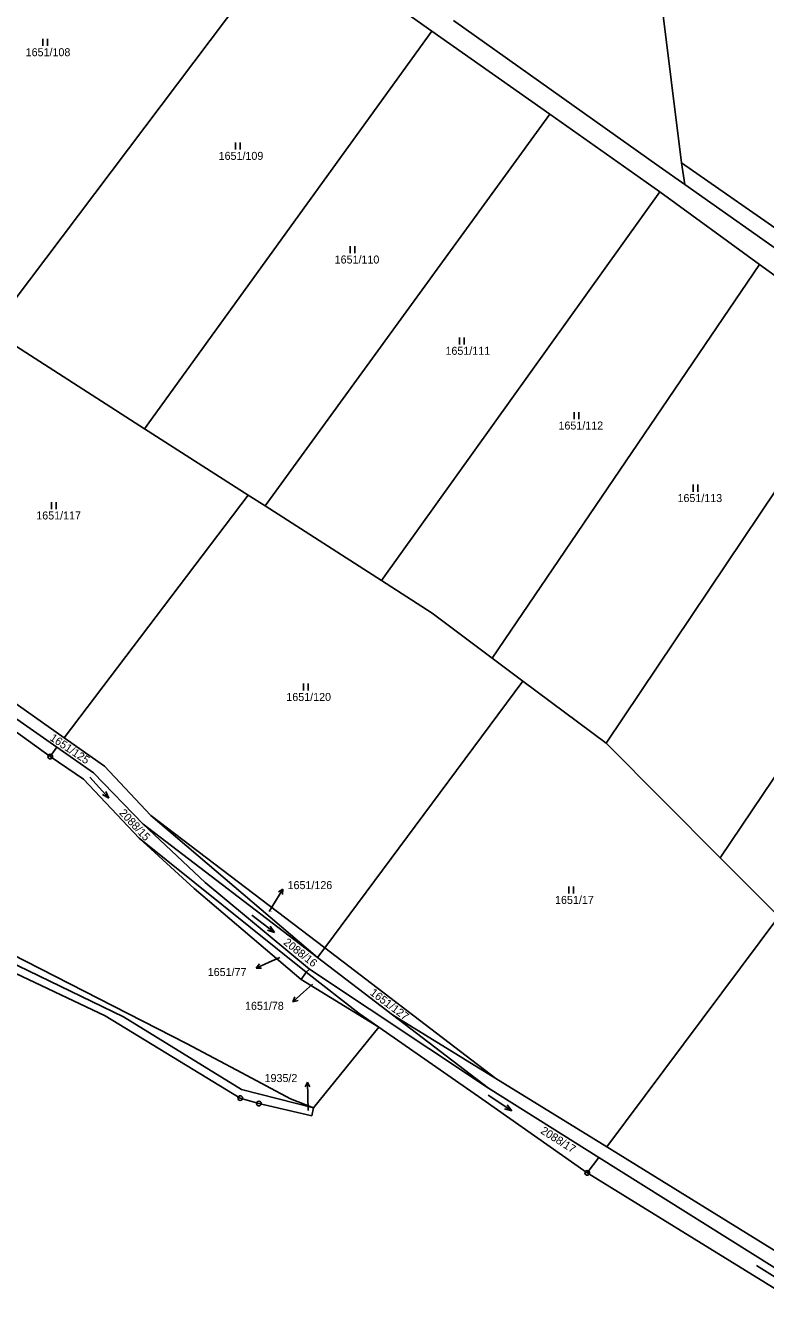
# Model space of a CAD drawing. Extents: x -795483 to -789093, y -1112258 to -1108741.
# Drawn here: x -792686.3 to -792529.4, y -1111637.2 to -1111364.2 of the extents above; entities that cross this region are included whole.
import ezdxf

# ---------------------------------------------------------------- set-up
doc = ezdxf.new("R2010")
doc.units = 0
for name, color, linetype in [('Komunikace', 7, 'Continuous'), ('Vrstva 1', 7, 'Continuous'), ('Vrstva 10', 7, 'Continuous'), ('Vrstva 14', 7, 'Continuous'), ('Vrstva 16', 7, 'Continuous'), ('Vrstva 23', 7, 'Continuous'), ('Vrstva 28', 7, 'Continuous'), ('Vrstva 4', 7, 'Continuous')]:
    doc.layers.add(name, color=color, linetype=linetype)

msp = doc.modelspace()

# ---------------------------------------------------------------- linework, layer by layer
at = {"layer": 'Komunikace'}
for p, q in [((-792634.66, -1111552.36), (-792633.3, -1111550.14)), ((-792632.36, -1111562.1), (-792634.64, -1111563.12)), ((-792625.42, -1111567.74), (-792627.36, -1111569.5)), ((-792626.37, -1111594.58), (-792626.45, -1111591.56))]:
    msp.add_line(p, q, dxfattribs=at)
at = {"layer": 'Vrstva 1'}
for p, q in [((-792559.59, -1111292.73), (-792547.15, -1111393.33)), ((-792693.59, -1111428.94), (-792629.9, -1111344.34)), ((-792600.1, -1111365.36), (-792629.9, -1111344.34)), ((-792661.06, -1111449.81), (-792600.1, -1111365.36)), ((-792575.06, -1111383.02), (-792600.1, -1111365.36)), ((-792595.54, -1111363.1), (-792551.86, -1111394.12)), ((-792635.5, -1111466.22), (-792575.06, -1111383.02)), ((-792554.63, -1111397.43), (-792575.06, -1111383.02)), ((-792546.43, -1111397.96), (-792551.86, -1111394.12)), ((-792547.15, -1111393.33), (-792546.43, -1111397.96)), ((-792506.85, -1111421.44), (-792547.15, -1111393.33)), ((-792551.75, -1111399.53), (-792554.63, -1111397.43)), ((-792500.86, -1111430.2), (-792546.43, -1111397.96)), ((-792551.75, -1111399.53), (-792610.83, -1111482.05)), ((-792530.56, -1111414.97), (-792551.75, -1111399.53)), ((-792530.56, -1111414.97), (-792587.28, -1111498.52)), ((-792506.69, -1111432.36), (-792530.56, -1111414.97)), ((-792693.59, -1111428.94), (-792661.06, -1111449.81)), ((-792506.69, -1111432.36), (-792563.09, -1111516.61)), ((-792661.06, -1111449.81), (-792639.08, -1111463.92)), ((-792639.08, -1111463.92), (-792678.13, -1111515.48)), ((-792639.08, -1111463.92), (-792635.5, -1111466.22)), ((-792635.5, -1111466.22), (-792610.83, -1111482.05)), ((-792495.59, -1111476.54), (-792538.93, -1111540.93)), ((-792610.83, -1111482.05), (-792600.05, -1111488.97)), ((-792600.05, -1111488.97), (-792587.28, -1111498.52)), ((-792711.08, -1111495.6), (-792679.73, -1111517.41)), ((-792678.13, -1111515.48), (-792701.37, -1111499.06)), ((-792587.28, -1111498.52), (-792580.77, -1111503.39)), ((-792580.77, -1111503.39), (-792622.84, -1111560.08)), ((-792580.77, -1111503.39), (-792563.09, -1111516.61)), ((-792669.61, -1111521.5), (-792678.13, -1111515.48)), ((-792681.1, -1111519.43), (-792679.73, -1111517.41)), ((-792679.73, -1111517.41), (-792671.89, -1111522.86)), ((-792563.09, -1111516.61), (-792538.93, -1111540.93)), ((-792674.02, -1111524.21), (-792681.1, -1111519.43)), ((-792671.89, -1111522.86), (-792661.39, -1111533.79)), ((-792659.73, -1111531.96), (-792669.61, -1111521.5)), ((-792662.23, -1111536.79), (-792674.02, -1111524.21)), ((-792659.73, -1111531.96), (-792624.37, -1111562.09)), ((-792622.84, -1111560.08), (-792659.73, -1111531.96)), ((-792648.22, -1111546.21), (-792661.39, -1111533.79)), ((-792661.39, -1111533.79), (-792624.37, -1111562.09)), ((-792650.58, -1111547.47), (-792662.23, -1111536.79)), ((-792626.76, -1111565.23), (-792662.23, -1111536.79)), ((-792538.93, -1111540.93), (-792526.51, -1111553.43)), ((-792627.85, -1111566.78), (-792650.58, -1111547.47)), ((-792626.11, -1111564.6), (-792648.22, -1111546.21)), ((-792709.69, -1111550.99), (-792652.17, -1111580.36)), ((-792665.52, -1111574.73), (-792709.89, -1111553.21)), ((-792526.51, -1111553.43), (-792562.99, -1111602.32)), ((-792624.37, -1111562.09), (-792622.84, -1111560.08)), ((-792586.5, -1111587.78), (-792622.84, -1111560.08)), ((-792626.11, -1111564.6), (-792626.76, -1111565.23)), ((-792626.11, -1111564.6), (-792588.08, -1111589.84)), ((-792624.37, -1111562.09), (-792608.44, -1111574.27)), ((-792627.85, -1111566.78), (-792626.76, -1111565.23)), ((-792627.85, -1111566.78), (-792611.35, -1111576.91)), ((-792615.54, -1111574), (-792626.76, -1111565.23)), ((-792640.49, -1111590.16), (-792665.52, -1111574.73)), ((-792611.35, -1111576.91), (-792615.54, -1111574)), ((-792608.44, -1111574.27), (-792586.5, -1111587.78)), ((-792608.44, -1111574.27), (-792588.08, -1111589.84)), ((-792640.47, -1111586.61), (-792652.17, -1111580.36)), ((-792630.1, -1111592.15), (-792640.47, -1111586.61)), ((-792562.99, -1111602.32), (-792586.5, -1111587.78)), ((-792640.49, -1111590.16), (-792625.2, -1111594.04)), ((-792588.08, -1111589.84), (-792564.67, -1111604.56)), ((-792625.2, -1111594.04), (-792630.1, -1111592.15)), ((-792513.86, -1111632.7), (-792562.99, -1111602.32)), ((-792564.67, -1111604.56), (-792567.14, -1111607.86)), ((-792564.67, -1111604.56), (-792516.09, -1111635.11))]:
    msp.add_line(p, q, dxfattribs=at)
msp.add_lwpolyline([(-792681.1, -1111519.43), (-792711.34, -1111497.65), (-792713.25, -1111495.39)], dxfattribs=at)
at = {"layer": 'Vrstva 10'}
msp.add_arc((-130932.1, -1036421.88), 665802.44, 186.43100278, 186.47566111, dxfattribs=at)
at = {"layer": 'Vrstva 16'}
for p, q in [((-792633.3, -1111550.14), (-792631.73, -1111547.58)), ((-792631.73, -1111547.58), (-792632.68, -1111548.17)), ((-792631.73, -1111547.58), (-792631.83, -1111548.7)), ((-792634.64, -1111563.12), (-792637.38, -1111564.34)), ((-792637.38, -1111564.34), (-792636.67, -1111563.48)), ((-792637.38, -1111564.34), (-792636.26, -1111564.39)), ((-792627.36, -1111569.5), (-792629.58, -1111571.52)), ((-792629.58, -1111571.52), (-792629.18, -1111570.47)), ((-792629.58, -1111571.52), (-792628.5, -1111571.22)), ((-792626.53, -1111588.56), (-792627, -1111589.57)), ((-792626.45, -1111591.56), (-792626.53, -1111588.56)), ((-792626.53, -1111588.56), (-792626, -1111589.55))]:
    msp.add_line(p, q, dxfattribs=at)
at = {"layer": 'Vrstva 23'}
for p, q in [((-792682.69, -1111368.51), (-792682.69, -1111367.01)), ((-792681.69, -1111367.01), (-792681.69, -1111368.51)), ((-792641.76, -1111390.52), (-792641.76, -1111389.02)), ((-792640.76, -1111389.02), (-792640.76, -1111390.52)), ((-792617.45, -1111412.53), (-792617.45, -1111411.03)), ((-792616.45, -1111411.03), (-792616.45, -1111412.53)), ((-792594.26, -1111431.92), (-792594.26, -1111430.42)), ((-792593.26, -1111430.42), (-792593.26, -1111431.92)), ((-792569.91, -1111447.79), (-792569.91, -1111446.29)), ((-792568.91, -1111446.29), (-792568.91, -1111447.79)), ((-792544.64, -1111463.19), (-792544.64, -1111461.69)), ((-792543.64, -1111461.69), (-792543.64, -1111463.19)), ((-792680.83, -1111466.89), (-792680.83, -1111465.39)), ((-792679.83, -1111465.39), (-792679.83, -1111466.89)), ((-792627.33, -1111505.43), (-792627.33, -1111503.93)), ((-792626.33, -1111503.93), (-792626.33, -1111505.43)), ((-792672.67, -1111523.83), (-792668.67, -1111528.3)), ((-792668.67, -1111528.3), (-792670.04, -1111527.52)), ((-792668.67, -1111528.3), (-792669.3, -1111526.85)), ((-792571.04, -1111548.53), (-792571.04, -1111547.03)), ((-792570.04, -1111547.03), (-792570.04, -1111548.53)), ((-792638.3, -1111553.15), (-792633.52, -1111556.78)), ((-792633.52, -1111556.78), (-792635.02, -1111556.27)), ((-792633.52, -1111556.78), (-792634.41, -1111555.48)), ((-792588.13, -1111591.33), (-792583.13, -1111594.66)), ((-792583.13, -1111594.66), (-792584.66, -1111594.25)), ((-792583.13, -1111594.66), (-792584.1, -1111593.42)), ((-792531.21, -1111627.5), (-792526.15, -1111630.72))]:
    msp.add_line(p, q, dxfattribs=at)
at = {"layer": 'Vrstva 28'}
for centre, radius in [((-792681.1, -1111519.43), 0.5), ((-792681.1, -1111519.43), 0.01), ((-792640.78, -1111591.95), 0.5), ((-792640.78, -1111591.95), 0.01), ((-792636.82, -1111593.12), 0.5), ((-792636.82, -1111593.12), 0.01), ((-792567.14, -1111607.86), 0.5), ((-792567.14, -1111607.86), 0.01)]:
    msp.add_circle(centre, radius, dxfattribs=at)
at = {"layer": 'Vrstva 4'}
for p, q in [((-792710.23, -1111555.16), (-792669.41, -1111574.48)), ((-792640.78, -1111591.95), (-792669.41, -1111574.48)), ((-792625.2, -1111594.04), (-792611.35, -1111576.91)), ((-792589.53, -1111592.09), (-792611.35, -1111576.91)), ((-792640.78, -1111591.95), (-792636.82, -1111593.12)), ((-792567.14, -1111607.86), (-792589.53, -1111592.09)), ((-792625.6, -1111595.75), (-792636.82, -1111593.12)), ((-792625.6, -1111595.75), (-792625.2, -1111594.04))]:
    msp.add_line(p, q, dxfattribs=at)
msp.add_lwpolyline([(-792567.14, -1111607.86), (-792518.38, -1111637.95), (-792503.52, -1111651.22), (-792484.69, -1111684.09), (-792476.33, -1111699.64), (-792475.74, -1111713.71)], dxfattribs=at)

# ---------------------------------------------------------------- texts
at = {"layer": 'Vrstva 14'}
for s, height, p in [('1651/108', 1.7, (-792686.31, -1111370.71)), ('1651/109', 1.7, (-792645.36, -1111392.72)), ('1651/110', 1.7, (-792620.74, -1111414.73)), ('1651/111', 1.7, (-792597.22, -1111434.12)), ('1651/112', 1.7, (-792573.24, -1111449.99)), ('1651/113', 1.7, (-792547.98, -1111465.39)), ('1651/117', 1.7, (-792684.06, -1111469.09)), ('1651/120', 1.7, (-792630.99, -1111507.63)), ('1651/17', 1.7, (-792573.97, -1111550.73)), ('1651/126', 0.1, (-792634.66, -1111552.36)), ('1651/77', 0.1, (-792632.36, -1111562.1)), ('1651/78', 0.1, (-792625.42, -1111567.74)), ('1935/2', 0.1, (-792626.37, -1111594.58))]:
    msp.add_text(s, height=height, dxfattribs=at).set_placement(p)
for s, rotation, p in [('1651/125', 325.9816, (-792681.33, -1111515.83)), ('2088/15', 313.3166, (-792666.57, -1111531.52)), ('2088/16', 321.6651, (-792631.74, -1111559.17)), ('1651/127', 323.0113, (-792613.39, -1111569.89)), ('2088/17', 327.6867, (-792577.19, -1111599.32))]:
    msp.add_text(s, height=1.7, rotation=rotation, dxfattribs=at).set_placement(p)
at = {"layer": 'Vrstva 16'}
for s, p in [('1651/126', (-792630.73, -1111547.58)), ('1651/77', (-792647.67, -1111566.04)), ('1651/78', (-792639.76, -1111573.22)), ('1935/2', (-792635.61, -1111588.56))]:
    msp.add_text(s, height=1.7, dxfattribs=at).set_placement(p)

doc.saveas('drawing.dxf')
